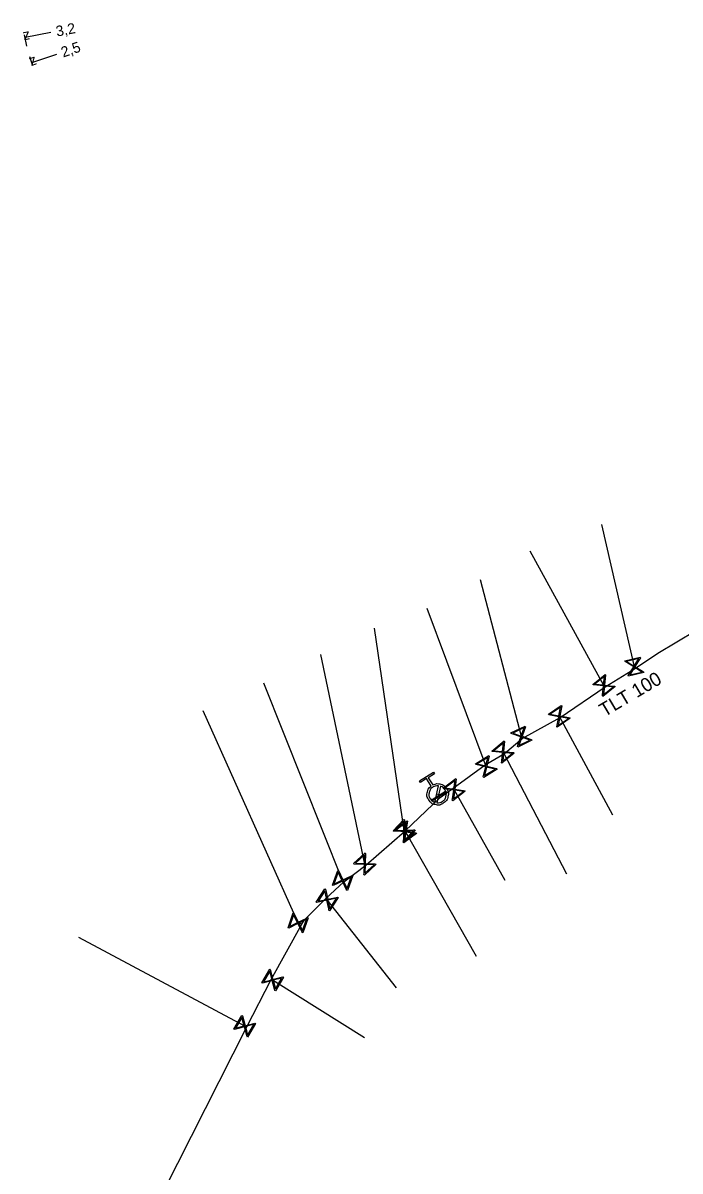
# Model space of a CAD drawing. Extents: x -643842 to -636370, y -1119190 to -1110210.
# Drawn here: x -641330.1 to -641267.6, y -1113464.3 to -1113355 of the extents above; entities that cross this region are included whole.
import ezdxf

# ---------------------------------------------------------------- set-up
doc = ezdxf.new("R2010")
doc.units = 0
for name, color, linetype in [('Default', 7, 'Continuous'), ('Level 10', 7, 'Continuous'), ('Level 16', 7, 'Continuous'), ('Level 20', 7, 'Continuous'), ('Level 21', 7, 'Continuous'), ('Level 23', 7, 'Continuous'), ('Level 33', 7, 'Continuous')]:
    doc.layers.add(name, color=color, linetype=linetype)

msp = doc.modelspace()

# ---------------------------------------------------------------- linework, layer by layer
at = {"layer": 'Default'}
for points in [[(-641291.11, -1113427.52), (-641290.8, -1113427.35), (-641290.44, -1113427.43), (-641290.04, -1113427.52), (-641289.81, -1113427.88), (-641289.59, -1113428.23), (-641289.68, -1113428.63), (-641289.77, -1113429.03), (-641290.13, -1113429.26), (-641290.47, -1113429.48), (-641290.88, -1113429.39), (-641291.28, -1113429.3), (-641291.5, -1113428.95), (-641291.73, -1113428.59), (-641291.64, -1113428.19), (-641291.56, -1113427.83), (-641291.27, -1113427.62)], [(-641290.57, -1113427.6), (-641290.85, -1113427.57), (-641291.1, -1113427.72), (-641291.38, -1113427.9), (-641291.46, -1113428.23), (-641291.53, -1113428.56), (-641291.35, -1113428.84), (-641291.19, -1113429.09), (-641290.93, -1113429.18)], [(-641290.75, -1113429.22), (-641290.47, -1113429.25), (-641290.23, -1113429.1), (-641289.94, -1113428.92), (-641289.87, -1113428.59), (-641289.79, -1113428.26), (-641289.98, -1113427.97), (-641290.13, -1113427.73), (-641290.39, -1113427.64)]]:
    msp.add_open_spline(points, degree=3, dxfattribs=at)
at = {"layer": 'Level 10'}
for points in [[(-641329.78, -1113357.19), (-641329.99, -1113356.09)], [(-641327.49, -1113355.87), (-641329.94, -1113356.34)], [(-641329.53, -1113358.15), (-641329.22, -1113359.02)], [(-641326.94, -1113357.96), (-641329.31, -1113358.78)]]:
    msp.add_lwpolyline(points, dxfattribs=at)
at = {"layer": 'Level 16'}
for points in [[(-641271.04, -1113416.82), (-641272.5, -1113417.16), (-641272.52, -1113417.1), (-641272.45, -1113416.99), (-641272, -1113416.28), (-641272.82, -1113415.76), (-641272.84, -1113415.7), (-641271.38, -1113415.36), (-641271.36, -1113415.42), (-641271.88, -1113416.25), (-641271.17, -1113416.69), (-641271.06, -1113416.76), (-641271.04, -1113416.82)], [(-641272.67, -1113415.76), (-641271.95, -1113416.2), (-641271.51, -1113415.49), (-641272.67, -1113415.76)], [(-641271.21, -1113416.77), (-641271.93, -1113416.32), (-641272.37, -1113417.03), (-641271.21, -1113416.77)], [(-641273.77, -1113418.16), (-641274.94, -1113419.11), (-641274.98, -1113419.05), (-641274.96, -1113418.93), (-641274.88, -1113418.09), (-641275.84, -1113417.99), (-641275.88, -1113417.94), (-641274.72, -1113417), (-641274.68, -1113417.05), (-641274.78, -1113418.01), (-641273.95, -1113418.1), (-641273.82, -1113418.11), (-641273.77, -1113418.16)], [(-641275.71, -1113417.92), (-641274.87, -1113418), (-641274.78, -1113417.17), (-641275.71, -1113417.92)], [(-641273.96, -1113418.18), (-641274.79, -1113418.1), (-641274.87, -1113418.93), (-641273.96, -1113418.18)], [(-641278.04, -1113421.17), (-641279.27, -1113422.02), (-641279.31, -1113421.97), (-641279.28, -1113421.84), (-641279.13, -1113421.02), (-641280.09, -1113420.84), (-641280.12, -1113420.79), (-641278.89, -1113419.94), (-641278.85, -1113419.99), (-641279.03, -1113420.95), (-641278.2, -1113421.1), (-641278.07, -1113421.12), (-641278.04, -1113421.17)], [(-641279.94, -1113420.78), (-641279.12, -1113420.93), (-641278.97, -1113420.1), (-641279.94, -1113420.78)], [(-641281.69, -1113423.26), (-641283.04, -1113423.91), (-641283.07, -1113423.85), (-641283.02, -1113423.73), (-641282.75, -1113422.94), (-641283.66, -1113422.62), (-641283.69, -1113422.56), (-641282.34, -1113421.91), (-641282.31, -1113421.97), (-641282.63, -1113422.88), (-641281.84, -1113423.16), (-641281.72, -1113423.2), (-641281.69, -1113423.26)], [(-641278.22, -1113421.18), (-641279.04, -1113421.03), (-641279.19, -1113421.86), (-641278.22, -1113421.18)], [(-641283.51, -1113422.58), (-641282.72, -1113422.86), (-641282.44, -1113422.06), (-641283.51, -1113422.58)], [(-641281.87, -1113423.24), (-641282.66, -1113422.97), (-641282.94, -1113423.76), (-641281.87, -1113423.24)], [(-641283.38, -1113424.49), (-641284.54, -1113425.45), (-641284.58, -1113425.4), (-641284.56, -1113425.27), (-641284.49, -1113424.43), (-641285.45, -1113424.34), (-641285.5, -1113424.29), (-641284.34, -1113423.33), (-641284.3, -1113423.38), (-641284.39, -1113424.35), (-641283.55, -1113424.43), (-641283.43, -1113424.44), (-641283.38, -1113424.49)], [(-641285.32, -1113424.27), (-641284.48, -1113424.34), (-641284.4, -1113423.51), (-641285.32, -1113424.27)], [(-641285.01, -1113426.01), (-641286.28, -1113426.8), (-641286.32, -1113426.74), (-641286.29, -1113426.62), (-641286.09, -1113425.8), (-641287.03, -1113425.57), (-641287.07, -1113425.52), (-641285.79, -1113424.73), (-641285.76, -1113424.79), (-641285.98, -1113425.73), (-641285.17, -1113425.93), (-641285.04, -1113425.96), (-641285.01, -1113426.01)], [(-641286.89, -1113425.52), (-641286.07, -1113425.71), (-641285.87, -1113424.9), (-641286.89, -1113425.52)], [(-641283.56, -1113424.52), (-641284.4, -1113424.44), (-641284.47, -1113425.27), (-641283.56, -1113424.52)], [(-641285.19, -1113426.02), (-641286, -1113425.82), (-641286.2, -1113426.63), (-641285.19, -1113426.02)], [(-641288.03, -1113428.12), (-641289.23, -1113429.02), (-641289.27, -1113428.97), (-641289.25, -1113428.84), (-641289.13, -1113428.01), (-641290.09, -1113427.87), (-641290.13, -1113427.82), (-641288.93, -1113426.92), (-641288.89, -1113426.97), (-641289.03, -1113427.93), (-641288.2, -1113428.05), (-641288.07, -1113428.07), (-641288.03, -1113428.12)], [(-641289.95, -1113427.8), (-641289.12, -1113427.92), (-641289, -1113427.09), (-641289.95, -1113427.8)], [(-641289.85, -1113428.2), (-641291.12, -1113429), (-641291.17, -1113428.92), (-641289.9, -1113428.12), (-641289.85, -1113428.2)], [(-641288.21, -1113428.14), (-641289.04, -1113428.02), (-641289.16, -1113428.85), (-641288.21, -1113428.14)], [(-641292.79, -1113431.84), (-641293.83, -1113432.92), (-641293.88, -1113432.88), (-641293.88, -1113432.75), (-641293.89, -1113431.91), (-641294.86, -1113431.93), (-641294.91, -1113431.88), (-641293.87, -1113430.8), (-641293.82, -1113430.85), (-641293.81, -1113431.82), (-641292.97, -1113431.8), (-641292.84, -1113431.8), (-641292.79, -1113431.84)], [(-641292.68, -1113432.13), (-641293.89, -1113433.02), (-641293.93, -1113432.97), (-641293.9, -1113432.84), (-641293.78, -1113432.01), (-641294.74, -1113431.86), (-641294.78, -1113431.81), (-641293.57, -1113430.92), (-641293.53, -1113430.97), (-641293.68, -1113431.93), (-641292.85, -1113432.06), (-641292.72, -1113432.07), (-641292.68, -1113432.13)], [(-641294.74, -1113431.84), (-641293.89, -1113431.82), (-641293.91, -1113430.98), (-641294.74, -1113431.84)], [(-641294.6, -1113431.8), (-641293.77, -1113431.92), (-641293.64, -1113431.09), (-641294.6, -1113431.8)], [(-641292.86, -1113432.15), (-641293.69, -1113432.02), (-641293.82, -1113432.85), (-641292.86, -1113432.15)], [(-641292.97, -1113431.89), (-641293.8, -1113431.91), (-641293.79, -1113432.74), (-641292.97, -1113431.89)], [(-641296.54, -1113435.09), (-641297.64, -1113436.11), (-641297.68, -1113436.06), (-641297.67, -1113435.93), (-641297.64, -1113435.09), (-641298.61, -1113435.06), (-641298.66, -1113435.01), (-641297.56, -1113433.99), (-641297.52, -1113434.04), (-641297.55, -1113435.01), (-641296.71, -1113435.04), (-641296.58, -1113435.04), (-641296.54, -1113435.09)], [(-641298.48, -1113434.98), (-641297.64, -1113435.01), (-641297.61, -1113434.17), (-641298.48, -1113434.98)], [(-641298.75, -1113436.15), (-641299.25, -1113437.57), (-641299.31, -1113437.55), (-641299.37, -1113437.43), (-641299.73, -1113436.67), (-641300.6, -1113437.09), (-641300.67, -1113437.07), (-641300.17, -1113435.65), (-641300.1, -1113435.67), (-641299.69, -1113436.55), (-641298.93, -1113436.19), (-641298.81, -1113436.13), (-641298.75, -1113436.15)], [(-641300.53, -1113436.95), (-641299.77, -1113436.59), (-641300.13, -1113435.83), (-641300.53, -1113436.95)], [(-641296.72, -1113435.13), (-641297.56, -1113435.1), (-641297.58, -1113435.93), (-641296.72, -1113435.13)], [(-641298.89, -1113436.27), (-641299.65, -1113436.63), (-641299.29, -1113437.39), (-641298.89, -1113436.27)], [(-641300.13, -1113438.23), (-641300.95, -1113439.49), (-641301.01, -1113439.45), (-641301.03, -1113439.32), (-641301.2, -1113438.5), (-641302.15, -1113438.71), (-641302.21, -1113438.67), (-641301.39, -1113437.41), (-641301.33, -1113437.45), (-641301.13, -1113438.4), (-641300.31, -1113438.22), (-641300.19, -1113438.19), (-641300.13, -1113438.23)], [(-641302.05, -1113438.59), (-641301.22, -1113438.42), (-641301.4, -1113437.59), (-641302.05, -1113438.59)], [(-641300.3, -1113438.31), (-641301.12, -1113438.48), (-641300.94, -1113439.3), (-641300.3, -1113438.31)], [(-641303, -1113440.18), (-641303.48, -1113441.6), (-641303.54, -1113441.58), (-641303.6, -1113441.46), (-641303.97, -1113440.71), (-641304.84, -1113441.14), (-641304.9, -1113441.12), (-641304.42, -1113439.7), (-641304.35, -1113439.72), (-641303.93, -1113440.59), (-641303.17, -1113440.22), (-641303.06, -1113440.16), (-641303, -1113440.18)], [(-641304.76, -1113441.01), (-641304.01, -1113440.63), (-641304.38, -1113439.88), (-641304.76, -1113441.01)], [(-641303.14, -1113440.3), (-641303.89, -1113440.67), (-641303.52, -1113441.42), (-641303.14, -1113440.3)], [(-641305.35, -1113445.82), (-641306.11, -1113447.12), (-641306.17, -1113447.08), (-641306.2, -1113446.96), (-641306.41, -1113446.14), (-641307.35, -1113446.39), (-641307.41, -1113446.36), (-641306.65, -1113445.06), (-641306.59, -1113445.1), (-641306.35, -1113446.04), (-641305.53, -1113445.82), (-641305.41, -1113445.79), (-641305.35, -1113445.82)], [(-641307.25, -1113446.27), (-641306.43, -1113446.06), (-641306.65, -1113445.25), (-641307.25, -1113446.27)], [(-641305.51, -1113445.91), (-641306.32, -1113446.12), (-641306.11, -1113446.93), (-641305.51, -1113445.91)], [(-641307.99, -1113450.22), (-641308.75, -1113451.52), (-641308.81, -1113451.48), (-641308.84, -1113451.36), (-641309.05, -1113450.54), (-641309.99, -1113450.79), (-641310.05, -1113450.76), (-641309.29, -1113449.46), (-641309.23, -1113449.5), (-641308.99, -1113450.44), (-641308.17, -1113450.22), (-641308.05, -1113450.19), (-641307.99, -1113450.22)], [(-641309.89, -1113450.67), (-641309.07, -1113450.46), (-641309.29, -1113449.65), (-641309.89, -1113450.67)], [(-641308.15, -1113450.31), (-641308.96, -1113450.52), (-641308.75, -1113451.33), (-641308.15, -1113450.31)]]:
    msp.add_lwpolyline(points, dxfattribs=at)
at = {"layer": 'Level 21'}
for points in [[(-641308.83, -1113450.54), (-641306.51, -1113446.04), (-641303.6, -1113440.77), (-641303.35, -1113440.37), (-641301.29, -1113438.33), (-641299.58, -1113436.74), (-641297.5, -1113435.16), (-641293.79, -1113431.91), (-641290.41, -1113428.72), (-641289.19, -1113427.83), (-641286.14, -1113425.6), (-641284.31, -1113424.54), (-641282.6, -1113423.1), (-641278.99, -1113421.1), (-641274.72, -1113418.19), (-641271.83, -1113416.4), (-641269.7, -1113414.97), (-641264.26, -1113411.75), (-641264.03, -1113411.62)], [(-641323.3, -1113479.13), (-641308.83, -1113450.54)]]:
    msp.add_lwpolyline(points, dxfattribs=at)
at = {"layer": 'Level 23'}
for points in [[(-641275.07, -1113402.73), (-641271.94, -1113416.26), (-641271.83, -1113416.4)], [(-641274.72, -1113418.19), (-641274.83, -1113418.05), (-641281.84, -1113405.26)], [(-641282.6, -1113423.1), (-641282.69, -1113422.91), (-641286.59, -1113407.98)], [(-641286.14, -1113425.6), (-641286.04, -1113425.77), (-641291.65, -1113410.72)], [(-641293.79, -1113431.91), (-641293.85, -1113431.86), (-641296.68, -1113412.59)], [(-641297.5, -1113435.16), (-641297.6, -1113435.05), (-641301.77, -1113415.09)], [(-641299.58, -1113436.74), (-641299.71, -1113436.61), (-641307.22, -1113417.82)], [(-641303.6, -1113440.77), (-641303.95, -1113440.65), (-641312.99, -1113420.45)], [(-641278.99, -1113421.1), (-641279.08, -1113420.98), (-641274.02, -1113430.35)], [(-641284.31, -1113424.54), (-641284.44, -1113424.39), (-641278.4, -1113435.99)], [(-641290.41, -1113428.72), (-641290.51, -1113428.56), (-641290.66, -1113428.41)], [(-641289.19, -1113427.83), (-641289.08, -1113427.97), (-641284.27, -1113436.6)], [(-641293.79, -1113431.91), (-641293.73, -1113431.97), (-641287, -1113443.81)], [(-641294.59, -1113446.84), (-641301.17, -1113438.45), (-641301.29, -1113438.33)], [(-641308.83, -1113450.54), (-641309.02, -1113450.49), (-641324.81, -1113442.03)], [(-641297.62, -1113451.59), (-641306.38, -1113446.09), (-641306.51, -1113446.04)]]:
    msp.add_lwpolyline(points, dxfattribs=at)
at = {"layer": 'Level 33'}
for points in [[(-641291.27, -1113427.62), (-641291.71, -1113426.92), (-641292.29, -1113427.29), (-641292.39, -1113427.14), (-641291.07, -1113426.3), (-641290.97, -1113426.46), (-641291.55, -1113426.83), (-641291.11, -1113427.52)], [(-641290.93, -1113429.18), (-641290.57, -1113427.6)], [(-641290.39, -1113427.64), (-641290.75, -1113429.22)]]:
    msp.add_lwpolyline(points, dxfattribs=at)

# ---------------------------------------------------------------- texts
at = {"layer": 'Level 10'}
for s, rotation, p in [('3,2', 10.7007, (-641326.9, -1113356.27)), ('z', 190.7007, (-641329.55, -1113355.75)), ('2,5', 19.1734, (-641326.31, -1113358.27)), ('z', 199.1734, (-641329, -1113358.15))]:
    msp.add_text(s, height=1, rotation=rotation, dxfattribs=at).set_placement(p)
at = {"layer": 'Level 20'}
msp.add_text('TLT 100', height=1.3, rotation=30.6218, dxfattribs=at).set_placement((-641274.78, -1113421.08))

doc.saveas('drawing.dxf')
